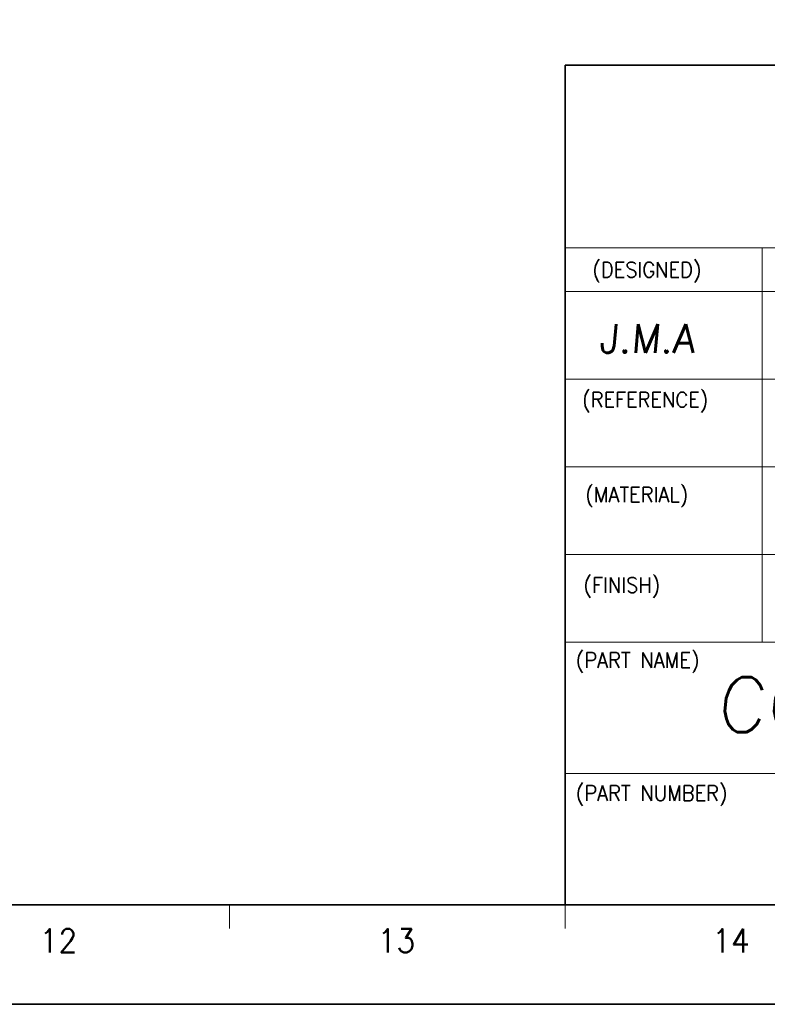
# Model space of a CAD drawing. Header units: millimetres. Extents: x 4497 to 11741, y 5958 to 12619.
# Tile 315 of 424: x 5357 to 5515, y 11768 to 11976. Entities that reach past the tile are written whole.
import ezdxf
from ezdxf.enums import TextEntityAlignment as Align

# ---------------------------------------------------------------- set-up
doc = ezdxf.new("R2010")
doc.units = ezdxf.units.MM
doc.header["$LTSCALE"] = 0.8
doc.layers.get('0').update_dxf_attribs({"linetype": 'CONTINUOUS', "lineweight": 0})
doc.layers.add('2', color=3, linetype='CONTINUOUS', lineweight=0)
doc.styles.add('GHS', font='romans', dxfattribs={"height": 2, "bigfont": 'whgtxt'})
doc.styles.get("Standard").update_dxf_attribs({"font": 'romans.shx', "width": 0.8, "oblique": 5, "bigfont": 'whgtxt.shx'})

msp = doc.modelspace()

# ---------------------------------------------------------------- linework, layer by layer
at = {"color": 7, "linetype": 'Continuous', "lineweight": 35}
for p, q in [((5472.315, 11788.618), (5472.315, 11966.669)), ((5472.315, 11966.669), (5685.977, 11966.669)), ((4546.45, 11788.618), (5685.977, 11788.618))]:
    msp.add_line(p, q, dxfattribs=at)
at = {"color": 7, "linetype": 'Continuous'}
for p, q in [((5472.315, 11927.962), (5685.977, 11927.962)), ((5514.119, 11844.356), (5514.119, 11927.962)), ((5472.315, 11918.673), (5597.725, 11918.673)), ((5472.315, 11900.094), (5685.977, 11900.094)), ((5472.315, 11881.514), (5647.496, 11881.514)), ((5472.315, 11862.935), (5685.977, 11862.935)), ((5472.315, 11844.356), (5685.977, 11844.356)), ((5472.315, 11816.487), (5685.977, 11816.487)), ((5401.095, 11783.638), (5401.095, 11788.618)), ((5472.315, 11788.618), (5685.977, 11788.618)), ((5472.315, 11788.618), (5685.977, 11788.618)), ((5472.315, 11783.638), (5472.315, 11788.618))]:
    msp.add_line(p, q, dxfattribs=at)
at = {"color": 7, "linetype": 'Continuous', "lineweight": 35}
msp.add_lwpolyline([(5707.723, 12607.552), (4519.723, 12607.552), (4519.723, 11767.552), (5707.723, 11767.552)], close=True, dxfattribs=at)

# ---------------------------------------------------------------- texts
at = {"color": 7, "linetype": 'Continuous', "width": 0.933333}
for s, height, p in [('(DESIGNED)', 3.2303, (5478.106, 11924.932)), ('(REFERENCE)', 3.23025, (5475.949, 11897.38)), ('(MATERIAL)', 3.2303, (5476.607, 11877.246)), ('(FINISH)', 3.2303, (5476.222, 11858.072)), ('(PART NAME)', 3.23025, (5474.591, 11842.133)), ('(PART NUMBER)', 3.23025, (5474.591, 11813.944))]:
    msp.add_text(s, height=height, dxfattribs=at).set_placement(p, align=Align.TOP_LEFT)
for s, p in [('12', (5364.83, 11781.05)), ('13', (5436.523, 11781.05)), ('14', (5507.488, 11781.05))]:
    msp.add_text(s, height=4.9805, dxfattribs=at).set_placement(p, align=Align.MIDDLE_CENTER)
at = {"layer": '2', "style": 'GHS', "oblique": 5}
for s, height, p in [('J.M.A', 6.0598, (5479.493, 11905.711)), ('COVER, MOD FRONT', 11.63482, (5504.324, 11825.287))]:
    msp.add_text(s, height=height, dxfattribs=at).set_placement(p)

doc.saveas('drawing.dxf')
